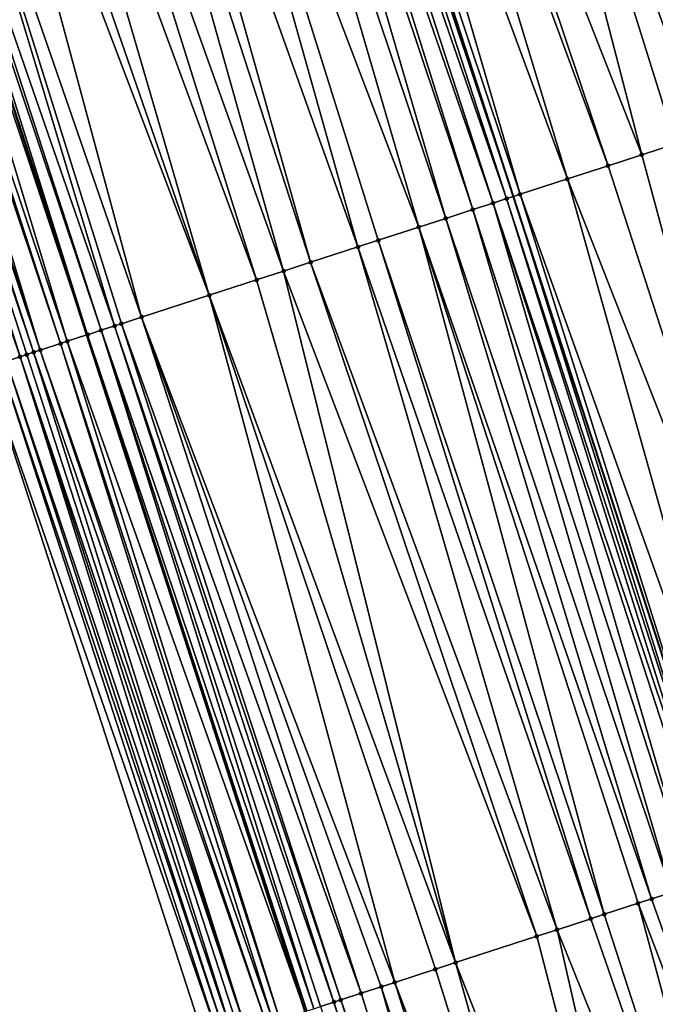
# Model space of a CAD drawing. Header units: feet. Extents: x 2004186 to 2014793, y 836912 to 864902.
# Tile 836 of 974: x 2004537 to 2004555, y 858960 to 858988. Entities that reach past the tile are written whole.
import ezdxf

# ---------------------------------------------------------------- set-up
doc = ezdxf.new("R2010")
doc.units = ezdxf.units.FT
doc.header["$LTSCALE"] = 100
doc.header["$MEASUREMENT"] = 0
for name, color, linetype, lineweight in [('EP_Travel Lane', 5, 'Continuous', 40), ('GPL_Skip Line', 2, 'Continuous', 40), ('Road Shots', 4, 'Continuous', 200), ('Road X-Section', 30, 'Continuous', 13)]:
    doc.layers.add(name, color=color, linetype=linetype, lineweight=lineweight)
doc.layers.add('I-77 SB_MM21-27-Surface-Border', color=7, linetype='Continuous')
doc.layers.add('I-77 SB_MM21-27-Surface-TIN', color=7, linetype='Continuous')

msp = doc.modelspace()

# ---------------------------------------------------------------- linework, layer by layer
at = {"layer": 'EP_Travel Lane'}
msp.add_polyline3d([(2004588.082730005, 858826.8995207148, 450.8157096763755), (2004581.923465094, 858845.9265977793, 450.6296128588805), (2004575.764155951, 858864.9538114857, 450.4568630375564), (2004569.604895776, 858883.9808739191, 450.2693464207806), (2004563.445736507, 858903.0076246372, 450.0513423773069), (2004557.286682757, 858922.0340493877, 449.8014890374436), (2004551.127561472, 858941.0606827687, 449.5720199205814), (2004544.982919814, 858960.0824427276, 449.3651905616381), (2004538.836223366, 858979.1132654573, 449.1490235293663), (2004532.689582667, 858998.1439155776, 448.9161874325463), (2004526.543028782, 859017.174296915, 448.6573998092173), (2004520.39633813, 859036.2051016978, 448.4395070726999), (2004514.249481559, 859055.2364201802, 448.2712313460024), (2004508.102644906, 859074.2676770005, 448.0969892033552), (2004501.955668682, 859093.2993659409, 447.9644883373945), (2004495.812314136, 859112.3724637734, 447.873149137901), (2004489.682644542, 859131.4098709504, 447.7881508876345), (2004483.553024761, 859150.4471234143, 447.679462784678), (2004477.423393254, 859169.4844122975, 447.57635318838), (2004471.297890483, 859188.5960050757, 447.4720550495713), (2004465.250982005, 859207.6599434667, 447.3995910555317), (2004459.20407793, 859226.7238679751, 447.3247592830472), (2004453.157249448, 859245.7875541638, 447.2093015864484), (2004447.138044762, 859265.0163735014, 447.1114540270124)], dxfattribs=at)
at = {"layer": 'GPL_Skip Line'}
msp.add_polyline3d([(2004600.144751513, 858830.8070277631, 451.0318982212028), (2004593.984853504, 858849.8338164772, 450.8384232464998), (2004587.824933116, 858868.8606743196, 450.651705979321), (2004581.665053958, 858887.8874048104, 450.4525393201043), (2004575.505346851, 858906.913603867, 450.2014217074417), (2004569.345699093, 858925.939619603, 449.9323833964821), (2004563.185962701, 858944.965909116, 449.6901084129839), (2004557.013036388, 858963.9881491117, 449.4678987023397), (2004550.839239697, 858983.0100203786, 449.2381246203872), (2004544.665458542, 859002.0318437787, 449.0037253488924), (2004538.491816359, 859021.0532389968, 448.7279527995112), (2004532.318022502, 859040.0751015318, 448.4973349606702), (2004526.144169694, 859059.0971456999, 448.2842675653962), (2004519.970243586, 859078.1194157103, 448.0930222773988), (2004513.796193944, 859097.1420663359, 447.9385541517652), (2004507.673925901, 859116.181789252, 447.8432484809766), (2004501.558497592, 859135.2231480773, 447.6719201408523), (2004495.443004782, 859154.2647077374, 447.5313333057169), (2004489.327486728, 859173.3063459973, 447.4027776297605), (2004483.245041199, 859192.3583882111, 447.2583316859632), (2004477.23562986, 859211.4338076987, 447.134447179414), (2004471.226203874, 859230.5092736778, 447.0184828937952), (2004465.216785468, 859249.5847155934, 446.8984191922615), (2004459.266163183, 859268.6782788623, 446.7735468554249)], dxfattribs=at)
at = {"layer": 'I-77 SB_MM21-27-Surface-Border', "color": 3, "linetype": 'ByBlock', "lineweight": -2}
msp.add_polyline3d([(2004587.587272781, 858826.7388912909, 450.795730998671), (2004581.807851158, 858845.8891214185, 450.6254984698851), (2004573.935653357, 858864.3609058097, 450.3745427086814), (2004567.204966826, 858883.2027608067, 450.1685439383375), (2004560.664649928, 858902.1059305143, 449.9344593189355), (2004554.504930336, 858921.1321681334, 449.6871242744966), (2004548.345137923, 858940.158630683, 449.4617647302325), (2004542.175701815, 858959.1701092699, 449.259049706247), (2004536.001870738, 858978.1920864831, 449.0395053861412), (2004530.018245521, 858997.275883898, 448.8275165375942), (2004524.415195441, 859016.4828182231, 448.5819936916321), (2004518.051143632, 859035.4430210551, 448.3593327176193), (2004511.496731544, 859054.3418794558, 448.1750943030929), (2004505.322676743, 859073.3645459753, 448.0221546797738), (2004498.958282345, 859092.3258043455, 447.9014847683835), (2004492.821177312, 859111.4114790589, 447.8267164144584), (2004486.705541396, 859130.4534843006, 447.7543356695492), (2004480.58991449, 859149.4954614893, 447.6776576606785), (2004474.664796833, 859168.5983181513, 447.5585882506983), (2004468.93780789, 859187.8524946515, 447.4715177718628), (2004462.928291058, 859206.9282489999, 447.4046807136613), (2004457.300320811, 859226.1240958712, 447.3211453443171), (2004452.626173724, 859245.6203115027, 447.2192829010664), (2004445.672324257, 859264.5737021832, 447.1361077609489)], dxfattribs=at)
at = {"layer": 'I-77 SB_MM21-27-Surface-TIN', "color": 128, "linetype": 'ByBlock', "lineweight": -2}
for points in [[(2004554.938219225, 859005.3650687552, 448.9221148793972), (2004554.367503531, 859005.1799104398, 448.9286634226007), (2004560.731575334, 858986.219646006, 449.1453705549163)], [(2004554.367503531, 859005.1799104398, 448.9286634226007), (2004553.606553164, 859004.9330206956, 448.9362362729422), (2004559.780383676, 858985.9110452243, 449.1559383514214)], [(2004554.367503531, 859005.1799104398, 448.9286634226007), (2004559.780383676, 858985.9110452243, 449.1559383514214), (2004560.731575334, 858986.219646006, 449.1453705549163)], [(2004553.606553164, 859004.9330206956, 448.9362362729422), (2004552.655379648, 859004.6243640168, 448.9414026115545), (2004559.209673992, 858985.7258683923, 449.1606979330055)], [(2004553.606553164, 859004.9330206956, 448.9362362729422), (2004559.209673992, 858985.7258683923, 449.1606979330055), (2004559.780383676, 858985.9110452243, 449.1559383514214)], [(2004552.655379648, 859004.6243640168, 448.9414026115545), (2004551.513953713, 859004.2540305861, 448.9528764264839), (2004558.258481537, 858985.4172700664, 449.1715029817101)], [(2004552.655379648, 859004.6243640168, 448.9414026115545), (2004558.258481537, 858985.4172700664, 449.1715029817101), (2004559.209673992, 858985.7258683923, 449.1606979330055)], [(2004551.513953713, 859004.2540305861, 448.9528764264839), (2004551.133487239, 859004.1305588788, 448.9540698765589), (2004557.497542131, 858985.1703465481, 449.1758126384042)], [(2004551.513953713, 859004.2540305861, 448.9528764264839), (2004557.497542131, 858985.1703465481, 449.1758126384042), (2004558.258481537, 858985.4172700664, 449.1715029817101)], [(2004550.562779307, 859003.9453766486, 448.9583076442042), (2004549.421363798, 859003.5750110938, 448.9666774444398), (2004556.165883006, 858984.738277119, 449.187869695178)], [(2004551.133487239, 859004.1305588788, 448.9540698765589), (2004550.562779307, 859003.9453766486, 448.9583076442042), (2004557.497542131, 858985.1703465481, 449.1758126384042)], [(2004550.562779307, 859003.9453766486, 448.9583076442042), (2004556.165883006, 858984.738277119, 449.187869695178), (2004557.497542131, 858985.1703465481, 449.1758126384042)], [(2004549.421363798, 859003.5750110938, 448.9666774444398), (2004547.138526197, 859002.8343002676, 448.9853769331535), (2004554.453749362, 858984.1827607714, 449.2035155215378)], [(2004549.421363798, 859003.5750110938, 448.9666774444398), (2004555.404935, 858984.4913801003, 449.1947398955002), (2004556.165883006, 858984.738277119, 449.187869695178)], [(2004549.421363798, 859003.5750110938, 448.9666774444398), (2004554.453749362, 858984.1827607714, 449.2035155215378), (2004555.404935, 858984.4913801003, 449.1947398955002)], [(2004547.138526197, 859002.8343002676, 448.9853769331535), (2004546.56781663, 859002.649123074, 448.9901013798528), (2004553.502568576, 858983.8741264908, 449.2108464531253)], [(2004547.138526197, 859002.8343002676, 448.9853769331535), (2004553.502568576, 858983.8741264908, 449.2108464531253), (2004554.453749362, 858984.1827607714, 449.2035155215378)], [(2004546.56781663, 859002.649123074, 448.9901013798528), (2004545.426398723, 859002.2787649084, 448.9991851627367), (2004552.361128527, 858983.5038365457, 449.2265225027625)], [(2004546.56781663, 859002.649123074, 448.9901013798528), (2004552.361128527, 858983.5038365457, 449.2265225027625), (2004553.502568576, 858983.8741264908, 449.2108464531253)], [(2004545.426398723, 859002.2787649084, 448.9991851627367), (2004544.665458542, 859002.0318437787, 449.0037253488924), (2004551.029465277, 858983.0717798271, 449.2398076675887)], [(2004545.426398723, 859002.2787649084, 448.9991851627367), (2004551.029465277, 858983.0717798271, 449.2398076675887), (2004552.361128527, 858983.5038365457, 449.2265225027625)], [(2004544.475234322, 859001.970080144, 449.001637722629), (2004550.839239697, 858983.0100203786, 449.2381246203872), (2004544.665458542, 859002.0318437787, 449.0037253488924)], [(2004551.029465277, 858983.0717798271, 449.2398076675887), (2004544.665458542, 859002.0318437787, 449.0037253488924), (2004550.839239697, 858983.0100203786, 449.2381246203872)], [(2004543.714325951, 859001.723061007, 448.9967078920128), (2004543.333859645, 859001.5995887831, 448.9978514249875), (2004549.697875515, 858982.639496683, 449.231214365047)], [(2004544.094800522, 859001.8465077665, 448.9931038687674), (2004543.714325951, 859001.723061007, 448.9967078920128), (2004550.26857249, 858982.8247126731, 449.23023846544)], [(2004543.714325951, 859001.723061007, 448.9967078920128), (2004549.697875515, 858982.639496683, 449.231214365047), (2004550.26857249, 858982.8247126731, 449.23023846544)], [(2004544.475234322, 859001.970080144, 449.001637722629), (2004544.094800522, 859001.8465077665, 448.9931038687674), (2004550.649014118, 858982.9482609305, 449.2364415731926)], [(2004544.094800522, 859001.8465077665, 448.9931038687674), (2004550.26857249, 858982.8247126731, 449.23023846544), (2004550.649014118, 858982.9482609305, 449.2364415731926)], [(2004544.475234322, 859001.970080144, 449.001637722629), (2004550.649014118, 858982.9482609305, 449.2364415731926), (2004550.839239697, 858983.0100203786, 449.2381246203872)], [(2004543.333859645, 859001.5995887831, 448.9978514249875), (2004542.572950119, 859001.3525732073, 448.9932657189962), (2004548.936964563, 858982.3924854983, 449.2270532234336)], [(2004543.333859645, 859001.5995887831, 448.9978514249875), (2004548.936964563, 858982.3924854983, 449.2270532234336), (2004549.697875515, 858982.639496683, 449.231214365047)], [(2004542.572950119, 859001.3525732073, 448.9932657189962), (2004541.051116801, 859000.8585860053, 448.9883409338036), (2004548.176041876, 858982.145510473, 449.2263860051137)], [(2004542.572950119, 859001.3525732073, 448.9932657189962), (2004548.176041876, 858982.145510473, 449.2263860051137), (2004548.936964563, 858982.3924854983, 449.2270532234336)], [(2004541.051116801, 859000.8585860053, 448.9883409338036), (2004539.719535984, 859000.4262753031, 448.9770843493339), (2004546.463990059, 858981.5897420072, 449.2176707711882)], [(2004541.051116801, 859000.8585860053, 448.9883409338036), (2004547.034670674, 858981.7750084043, 449.2215654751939), (2004548.176041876, 858982.145510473, 449.2263860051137)], [(2004541.051116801, 859000.8585860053, 448.9883409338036), (2004546.463990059, 858981.5897420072, 449.2176707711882), (2004547.034670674, 858981.7750084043, 449.2215654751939)], [(2004539.719535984, 859000.4262753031, 448.9770843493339), (2004538.958609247, 859000.179312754, 448.9776223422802), (2004545.132386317, 858981.1575019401, 449.2132398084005)], [(2004539.719535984, 859000.4262753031, 448.9770843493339), (2004545.132386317, 858981.1575019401, 449.2132398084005), (2004546.463990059, 858981.5897420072, 449.2176707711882)], [(2004538.958609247, 859000.179312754, 448.9776223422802), (2004537.627027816, 858999.7470039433, 448.9665485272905), (2004544.371481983, 858980.9104703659, 449.2071084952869)], [(2004538.958609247, 859000.179312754, 448.9776223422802), (2004544.371481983, 858980.9104703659, 449.2071084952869), (2004545.132386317, 858981.1575019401, 449.2132398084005)], [(2004537.627027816, 858999.7470039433, 448.9665485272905), (2004536.675901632, 858999.4382014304, 448.9576235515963), (2004543.610576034, 858980.663443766, 449.2014578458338)], [(2004537.627027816, 858999.7470039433, 448.9665485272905), (2004543.610576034, 858980.663443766, 449.2014578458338), (2004544.371481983, 858980.9104703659, 449.2071084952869)], [(2004536.675901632, 858999.4382014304, 448.9576235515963), (2004535.724763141, 858999.1294368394, 448.9523628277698), (2004542.278986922, 858980.2311586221, 449.1926713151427)], [(2004536.675901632, 858999.4382014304, 448.9576235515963), (2004542.278986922, 858980.2311586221, 449.1926713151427), (2004543.610576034, 858980.663443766, 449.2014578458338)], [(2004535.724763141, 858999.1294368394, 448.9523628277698), (2004535.154071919, 858998.9442031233, 448.9516257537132), (2004542.278986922, 858980.2311586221, 449.1926713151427)], [(2004535.154071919, 858998.9442031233, 448.9516257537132), (2004533.822474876, 858998.5119424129, 448.9451996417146), (2004540.376690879, 858979.6136881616, 449.1878245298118)], [(2004535.154071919, 858998.9442031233, 448.9516257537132), (2004540.376690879, 858979.6136881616, 449.1878245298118), (2004542.278986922, 858980.2311586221, 449.1926713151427)], [(2004533.822474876, 858998.5119424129, 448.9451996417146), (2004533.061596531, 858998.2648307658, 448.9313309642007), (2004539.615806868, 858979.3665939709, 449.1756428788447)], [(2004533.822474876, 858998.5119424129, 448.9451996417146), (2004539.806018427, 858979.4283966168, 449.1814999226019), (2004540.376690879, 858979.6136881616, 449.1878245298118)], [(2004533.822474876, 858998.5119424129, 448.9451996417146), (2004539.615806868, 858979.3665939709, 449.1756428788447), (2004539.806018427, 858979.4283966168, 449.1814999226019)], [(2004532.490984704, 858998.0793524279, 448.9069571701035), (2004538.836223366, 858979.1132654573, 449.1490235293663), (2004532.689582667, 858998.1439155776, 448.9161874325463)], [(2004532.871387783, 858998.2030194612, 448.9246372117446), (2004532.689582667, 858998.1439155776, 448.9161874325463), (2004538.854969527, 858979.1193559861, 449.1495670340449)], [(2004538.854969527, 858979.1193559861, 449.1495670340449), (2004532.689582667, 858998.1439155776, 448.9161874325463), (2004538.836223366, 858979.1132654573, 449.1490235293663)], [(2004533.061596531, 858998.2648307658, 448.9313309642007), (2004532.871387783, 858998.2030194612, 448.9246372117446), (2004539.235370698, 858979.2430288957, 449.1678147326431)], [(2004532.871387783, 858998.2030194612, 448.9246372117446), (2004538.854969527, 858979.1193559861, 449.1495670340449), (2004539.235370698, 858979.2430288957, 449.1678147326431)], [(2004533.061596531, 858998.2648307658, 448.9313309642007), (2004539.235370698, 858979.2430288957, 449.1678147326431), (2004539.615806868, 858979.3665939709, 449.1756428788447)], [(2004531.920355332, 858997.8939281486, 448.8878068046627), (2004531.730157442, 858997.8320833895, 448.8778804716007), (2004538.09412775, 858978.8721316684, 449.1248117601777)], [(2004532.490984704, 858998.0793524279, 448.9069571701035), (2004531.920355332, 858997.8939281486, 448.8878068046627), (2004538.284331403, 858978.9339586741, 449.1330226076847)], [(2004531.920355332, 858997.8939281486, 448.8878068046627), (2004538.09412775, 858978.8721316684, 449.1248117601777), (2004538.284331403, 858978.9339586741, 449.1330226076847)], [(2004532.490984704, 858998.0793524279, 448.9069571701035), (2004538.284331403, 858978.9339586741, 449.1330226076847), (2004538.836223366, 858979.1132654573, 449.1490235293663)], [(2004530.969345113, 858997.5847683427, 448.8443582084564), (2004530.398672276, 858997.3994779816, 448.8381477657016), (2004536.952971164, 858978.5009683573, 449.0560983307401)], [(2004531.159564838, 858997.6465458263, 448.8477840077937), (2004530.969345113, 858997.5847683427, 448.8443582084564), (2004537.333389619, 858978.6245880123, 449.0692002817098)], [(2004530.969345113, 858997.5847683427, 448.8443582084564), (2004537.143185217, 858978.562763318, 449.0612127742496), (2004537.333389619, 858978.6245880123, 449.0692002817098)], [(2004530.969345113, 858997.5847683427, 448.8443582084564), (2004536.952971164, 858978.5009683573, 449.0560983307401), (2004537.143185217, 858978.562763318, 449.0612127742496)], [(2004531.349772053, 858997.7083618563, 448.8549343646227), (2004531.159564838, 858997.6465458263, 448.8477840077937), (2004537.523581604, 858978.6864509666, 449.0808846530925)], [(2004531.159564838, 858997.6465458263, 448.8477840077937), (2004537.333389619, 858978.6245880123, 449.0692002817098), (2004537.523581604, 858978.6864509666, 449.0808846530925)], [(2004531.730157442, 858997.8320833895, 448.8778804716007), (2004531.349772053, 858997.7083618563, 448.8549343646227), (2004537.523581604, 858978.6864509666, 449.0808846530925)], [(2004531.730157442, 858997.8320833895, 448.8778804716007), (2004537.523581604, 858978.6864509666, 449.0808846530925), (2004538.09412775, 858978.8721316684, 449.1248117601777)], [(2004530.398672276, 858997.3994779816, 448.8381477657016), (2004536.572510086, 858978.3774800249, 449.0556855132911), (2004536.952971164, 858978.5009683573, 449.0560983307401)], [(2004555.404935, 858984.4913801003, 449.1947398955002), (2004554.453749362, 858984.1827607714, 449.2035155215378), (2004559.676387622, 858964.8521863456, 449.43396380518)], [(2004554.453749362, 858984.1827607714, 449.2035155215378), (2004553.502568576, 858983.8741264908, 449.2108464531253), (2004559.676387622, 858964.8521863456, 449.43396380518)], [(2004553.502568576, 858983.8741264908, 449.2108464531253), (2004552.361128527, 858983.5038365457, 449.2265225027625), (2004559.676387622, 858964.8521863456, 449.43396380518)], [(2004552.361128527, 858983.5038365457, 449.2265225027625), (2004551.029465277, 858983.0717798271, 449.2398076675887), (2004557.773985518, 858964.235042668, 449.460693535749)], [(2004552.361128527, 858983.5038365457, 449.2265225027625), (2004557.773985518, 858964.235042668, 449.460693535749), (2004559.676387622, 858964.8521863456, 449.43396380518)], [(2004550.649014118, 858982.9482609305, 449.2364415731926), (2004550.26857249, 858982.8247126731, 449.23023846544), (2004556.632580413, 858963.8646450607, 449.465967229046)], [(2004550.649014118, 858982.9482609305, 449.2364415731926), (2004556.822799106, 858963.9264257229, 449.4696999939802), (2004550.839239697, 858983.0100203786, 449.2381246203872)], [(2004550.649014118, 858982.9482609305, 449.2364415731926), (2004556.632580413, 858963.8646450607, 449.465967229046), (2004556.822799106, 858963.9264257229, 449.4696999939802)], [(2004551.029465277, 858983.0717798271, 449.2398076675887), (2004550.839239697, 858983.0100203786, 449.2381246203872), (2004557.013036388, 858963.9881491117, 449.4678987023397)], [(2004556.822799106, 858963.9264257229, 449.4696999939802), (2004557.013036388, 858963.9881491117, 449.4678987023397), (2004550.839239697, 858983.0100203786, 449.2381246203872)], [(2004551.029465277, 858983.0717798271, 449.2398076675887), (2004557.013036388, 858963.9881491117, 449.4678987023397), (2004557.773985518, 858964.235042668, 449.460693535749)], [(2004549.697875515, 858982.639496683, 449.231214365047), (2004548.936964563, 858982.3924854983, 449.2270532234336), (2004555.300973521, 858963.4324146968, 449.4624745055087)], [(2004550.26857249, 858982.8247126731, 449.23023846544), (2004549.697875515, 858982.639496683, 449.231214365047), (2004555.871662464, 858963.6176554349, 449.4638895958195)], [(2004549.697875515, 858982.639496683, 449.231214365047), (2004555.300973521, 858963.4324146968, 449.4624745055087), (2004555.871662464, 858963.6176554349, 449.4638895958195)], [(2004550.26857249, 858982.8247126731, 449.23023846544), (2004556.442372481, 858963.8028312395, 449.459030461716), (2004556.632580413, 858963.8646450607, 449.465967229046)], [(2004550.26857249, 858982.8247126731, 449.23023846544), (2004555.871662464, 858963.6176554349, 449.4638895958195), (2004556.442372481, 858963.8028312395, 449.459030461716)], [(2004548.936964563, 858982.3924854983, 449.2270532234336), (2004548.176041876, 858982.145510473, 449.2263860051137), (2004554.730301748, 858963.2471210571, 449.4559477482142)], [(2004548.936964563, 858982.3924854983, 449.2270532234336), (2004554.730301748, 858963.2471210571, 449.4559477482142), (2004555.300973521, 858963.4324146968, 449.4624745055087)], [(2004548.176041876, 858982.145510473, 449.2263860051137), (2004547.034670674, 858981.7750084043, 449.2215654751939), (2004553.398709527, 858962.8148454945, 449.4480876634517)], [(2004548.176041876, 858982.145510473, 449.2263860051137), (2004554.349844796, 858963.1236200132, 449.4543068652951), (2004554.730301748, 858963.2471210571, 449.4559477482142)], [(2004548.176041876, 858982.145510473, 449.2263860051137), (2004553.398709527, 858962.8148454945, 449.4480876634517), (2004554.349844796, 858963.1236200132, 449.4543068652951)], [(2004546.463990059, 858981.5897420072, 449.2176707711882), (2004545.132386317, 858981.1575019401, 449.2132398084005), (2004552.067113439, 858962.3825818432, 449.4413785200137)], [(2004547.034670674, 858981.7750084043, 449.2215654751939), (2004546.463990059, 858981.5897420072, 449.2176707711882), (2004553.018249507, 858962.6913539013, 449.4473599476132)], [(2004546.463990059, 858981.5897420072, 449.2176707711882), (2004552.067113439, 858962.3825818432, 449.4413785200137), (2004553.018249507, 858962.6913539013, 449.4473599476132)], [(2004547.034670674, 858981.7750084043, 449.2215654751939), (2004553.018249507, 858962.6913539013, 449.4473599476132), (2004553.398709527, 858962.8148454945, 449.4480876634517)], [(2004545.132386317, 858981.1575019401, 449.2132398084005), (2004544.371481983, 858980.9104703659, 449.2071084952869), (2004551.496429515, 858962.1973256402, 449.4384691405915)], [(2004545.132386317, 858981.1575019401, 449.2132398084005), (2004551.496429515, 858962.1973256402, 449.4384691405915), (2004552.067113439, 858962.3825818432, 449.4413785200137)], [(2004544.371481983, 858980.9104703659, 449.2071084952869), (2004543.610576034, 858980.663443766, 449.2014578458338), (2004549.21371614, 858961.4562320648, 449.4201872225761)], [(2004544.371481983, 858980.9104703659, 449.2071084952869), (2004549.21371614, 858961.4562320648, 449.4201872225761), (2004551.496429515, 858962.1973256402, 449.4384691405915)], [(2004543.610576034, 858980.663443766, 449.2014578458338), (2004542.278986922, 858980.2311586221, 449.1926713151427), (2004549.21371614, 858961.4562320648, 449.4201872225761)], [(2004542.278986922, 858980.2311586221, 449.1926713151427), (2004540.376690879, 858979.6136881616, 449.1878245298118), (2004547.50166799, 858960.9004523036, 449.4103814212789)], [(2004542.278986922, 858980.2311586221, 449.1926713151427), (2004548.643037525, 858961.2709595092, 449.4156977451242), (2004549.21371614, 858961.4562320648, 449.4201872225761)], [(2004542.278986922, 858980.2311586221, 449.1926713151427), (2004547.50166799, 858960.9004523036, 449.4103814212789), (2004548.643037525, 858961.2709595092, 449.4156977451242)], [(2004540.376690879, 858979.6136881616, 449.1878245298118), (2004539.806018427, 858979.4283966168, 449.1814999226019), (2004546.550520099, 858960.5917166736, 449.4079198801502)], [(2004540.376690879, 858979.6136881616, 449.1878245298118), (2004547.121206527, 858960.7769651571, 449.4100833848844), (2004547.50166799, 858960.9004523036, 449.4103814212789)], [(2004540.376690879, 858979.6136881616, 449.1878245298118), (2004546.550520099, 858960.5917166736, 449.4079198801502), (2004547.121206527, 858960.7769651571, 449.4100833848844)], [(2004539.615806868, 858979.3665939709, 449.1756428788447), (2004539.235370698, 858979.2430288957, 449.1678147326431), (2004545.789649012, 858960.344582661, 449.391890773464)], [(2004539.806018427, 858979.4283966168, 449.1814999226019), (2004539.615806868, 858979.3665939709, 449.1756428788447), (2004545.979859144, 858960.4063897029, 449.3981725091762)], [(2004539.615806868, 858979.3665939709, 449.1756428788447), (2004545.789649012, 858960.344582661, 449.391890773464), (2004545.979859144, 858960.4063897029, 449.3981725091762)], [(2004539.806018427, 858979.4283966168, 449.1814999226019), (2004545.979859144, 858960.4063897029, 449.3981725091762), (2004546.550520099, 858960.5917166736, 449.4079198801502)], [(2004538.284331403, 858978.9339586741, 449.1330226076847), (2004544.982919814, 858960.0824427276, 449.3651905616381), (2004538.836223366, 858979.1132654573, 449.1490235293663)], [(2004538.854969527, 858979.1193559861, 449.1495670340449), (2004538.836223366, 858979.1132654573, 449.1490235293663), (2004545.028808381, 858960.0973548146, 449.3667949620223)], [(2004545.028808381, 858960.0973548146, 449.3667949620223), (2004538.836223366, 858979.1132654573, 449.1490235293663), (2004544.982919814, 858960.0824427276, 449.3651905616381)], [(2004539.235370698, 858979.2430288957, 449.1678147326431), (2004538.854969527, 858979.1193559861, 449.1495670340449), (2004545.219002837, 858960.1592101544, 449.3777434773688)], [(2004538.854969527, 858979.1193559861, 449.1495670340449), (2004545.028808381, 858960.0973548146, 449.3667949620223), (2004545.219002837, 858960.1592101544, 449.3777434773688)], [(2004539.235370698, 858979.2430288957, 449.1678147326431), (2004545.409212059, 858960.2210199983, 449.3842959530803), (2004545.789649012, 858960.344582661, 449.391890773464)], [(2004539.235370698, 858979.2430288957, 449.1678147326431), (2004545.219002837, 858960.1592101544, 449.3777434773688), (2004545.409212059, 858960.2210199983, 449.3842959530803)], [(2004538.09412775, 858978.8721316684, 449.1248117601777), (2004537.523581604, 858978.6864509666, 449.0808846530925), (2004544.077776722, 858959.788261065, 449.3297299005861)], [(2004538.284331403, 858978.9339586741, 449.1330226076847), (2004538.09412775, 858978.8721316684, 449.1248117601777), (2004544.267972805, 858959.8501113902, 449.3401938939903)], [(2004538.09412775, 858978.8721316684, 449.1248117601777), (2004544.077776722, 858959.788261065, 449.3297299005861), (2004544.267972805, 858959.8501113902, 449.3401938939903)], [(2004538.284331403, 858978.9339586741, 449.1330226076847), (2004544.267972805, 858959.8501113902, 449.3401938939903), (2004544.982919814, 858960.0824427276, 449.3651905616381)], [(2004536.952971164, 858978.5009683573, 449.0560983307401), (2004536.572510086, 858978.3774800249, 449.0556855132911), (2004542.936581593, 858959.4172165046, 449.2724913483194)], [(2004537.143185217, 858978.562763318, 449.0612127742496), (2004536.952971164, 858978.5009683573, 449.0560983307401), (2004543.317009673, 858959.5408065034, 449.2827275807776)], [(2004536.952971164, 858978.5009683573, 449.0560983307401), (2004543.126803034, 858959.4789887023, 449.2754062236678), (2004543.317009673, 858959.5408065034, 449.2827275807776)], [(2004536.952971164, 858978.5009683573, 449.0560983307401), (2004542.936581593, 858959.4172165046, 449.2724913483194), (2004543.126803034, 858959.4789887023, 449.2754062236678)], [(2004537.333389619, 858978.6245880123, 449.0692002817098), (2004537.143185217, 858978.562763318, 449.0612127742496), (2004543.317009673, 858959.5408065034, 449.2827275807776)], [(2004537.523581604, 858978.6864509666, 449.0808846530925), (2004537.333389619, 858978.6245880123, 449.0692002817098), (2004543.887591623, 858959.7263768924, 449.3159953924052)], [(2004537.333389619, 858978.6245880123, 449.0692002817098), (2004543.317009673, 858959.5408065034, 449.2827275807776), (2004543.887591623, 858959.7263768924, 449.3159953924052)], [(2004537.523581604, 858978.6864509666, 449.0808846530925), (2004543.887591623, 858959.7263768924, 449.3159953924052), (2004544.077776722, 858959.788261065, 449.3297299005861)], [(2004536.382284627, 858978.3157202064, 449.0539666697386), (2004536.001870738, 858978.1920864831, 449.0395053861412), (2004542.556115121, 858959.2937447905, 449.2736844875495)], [(2004536.001870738, 858978.1920864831, 449.0395053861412), (2004542.175701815, 858959.1701092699, 449.259049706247), (2004542.556115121, 858959.2937447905, 449.2736844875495)], [(2004536.572510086, 858978.3774800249, 449.0556855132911), (2004536.382284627, 858978.3157202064, 449.0539666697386), (2004542.746344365, 858959.3554929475, 449.2742764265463)], [(2004536.382284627, 858978.3157202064, 449.0539666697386), (2004542.556115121, 858959.2937447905, 449.2736844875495), (2004542.746344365, 858959.3554929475, 449.2742764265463)], [(2004536.572510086, 858978.3774800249, 449.0556855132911), (2004542.746344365, 858959.3554929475, 449.2742764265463), (2004542.936581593, 858959.4172165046, 449.2724913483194)], [(2004554.730301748, 858963.2471210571, 449.4559477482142), (2004554.349844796, 858963.1236200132, 449.4543068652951), (2004561.473503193, 858944.4113981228, 449.6808664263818)], [(2004555.300973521, 858963.4324146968, 449.4624745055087), (2004554.730301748, 858963.2471210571, 449.4559477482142), (2004561.473503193, 858944.4113981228, 449.6808664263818)], [(2004554.349844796, 858963.1236200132, 449.4543068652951), (2004553.398709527, 858962.8148454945, 449.4480876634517), (2004559.570795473, 858943.7951973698, 449.6630285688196)], [(2004554.349844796, 858963.1236200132, 449.4543068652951), (2004559.570795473, 858943.7951973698, 449.6630285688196), (2004561.473503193, 858944.4113981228, 449.6808664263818)], [(2004553.018249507, 858962.6913539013, 449.4473599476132), (2004552.067113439, 858962.3825818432, 449.4413785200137), (2004559.570795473, 858943.7951973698, 449.6630285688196)], [(2004553.398709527, 858962.8148454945, 449.4480876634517), (2004553.018249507, 858962.6913539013, 449.4473599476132), (2004559.570795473, 858943.7951973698, 449.6630285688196)], [(2004551.496429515, 858962.1973256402, 449.4384691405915), (2004549.21371614, 858961.4562320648, 449.4201872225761), (2004556.526449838, 858942.8093171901, 449.6384984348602)], [(2004552.067113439, 858962.3825818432, 449.4413785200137), (2004551.496429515, 858962.1973256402, 449.4384691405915), (2004556.526449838, 858942.8093171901, 449.6384984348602)], [(2004552.067113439, 858962.3825818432, 449.4413785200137), (2004556.526449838, 858942.8093171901, 449.6384984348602), (2004559.570795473, 858943.7951973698, 449.6630285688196)], [(2004549.21371614, 858961.4562320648, 449.4201872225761), (2004548.643037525, 858961.2709595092, 449.4156977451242), (2004554.623734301, 858942.1931405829, 449.623020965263)], [(2004549.21371614, 858961.4562320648, 449.4201872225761), (2004554.623734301, 858942.1931405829, 449.623020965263), (2004556.526449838, 858942.8093171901, 449.6384984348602)], [(2004548.643037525, 858961.2709595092, 449.4156977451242), (2004547.50166799, 858960.9004523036, 449.4103814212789), (2004554.623734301, 858942.1931405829, 449.623020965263)], [(2004547.121206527, 858960.7769651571, 449.4100833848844), (2004546.550520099, 858960.5917166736, 449.4079198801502), (2004552.530716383, 858941.5154415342, 449.615304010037)], [(2004547.50166799, 858960.9004523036, 449.4103814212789), (2004547.121206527, 858960.7769651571, 449.4100833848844), (2004553.482098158, 858941.8234556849, 449.6157938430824)], [(2004547.121206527, 858960.7769651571, 449.4100833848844), (2004552.530716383, 858941.5154415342, 449.615304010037), (2004553.482098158, 858941.8234556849, 449.6157938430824)], [(2004547.50166799, 858960.9004523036, 449.4103814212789), (2004553.482098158, 858941.8234556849, 449.6157938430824), (2004554.623734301, 858942.1931405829, 449.623020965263)], [(2004546.550520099, 858960.5917166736, 449.4079198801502), (2004545.979859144, 858960.4063897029, 449.3981725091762), (2004552.530716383, 858941.5154415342, 449.615304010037)], [(2004545.789649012, 858960.344582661, 449.391890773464), (2004545.409212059, 858960.2210199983, 449.3842959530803), (2004551.769669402, 858941.2688497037, 449.5972661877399)], [(2004545.979859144, 858960.4063897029, 449.3981725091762), (2004545.789649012, 858960.344582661, 449.391890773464), (2004552.150180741, 858941.392183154, 449.6099543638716)], [(2004545.789649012, 858960.344582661, 449.391890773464), (2004551.769669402, 858941.2688497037, 449.5972661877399), (2004552.150180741, 858941.392183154, 449.6099543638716)], [(2004545.979859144, 858960.4063897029, 449.3981725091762), (2004552.150180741, 858941.392183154, 449.6099543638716), (2004552.530716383, 858941.5154415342, 449.615304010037)]]:
    msp.add_3dface(points, dxfattribs=at)
at = {"layer": 'Road Shots', "lineweight": 100}
for p in [(2004554.453749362, 858984.1827607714, 449.2035155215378), (2004553.502568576, 858983.8741264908, 449.2108464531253), (2004552.361128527, 858983.5038365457, 449.2265225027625), (2004550.649014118, 858982.9482609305, 449.2364415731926), (2004551.029465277, 858983.0717798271, 449.2398076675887), (2004549.697875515, 858982.639496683, 449.231214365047), (2004550.26857249, 858982.8247126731, 449.23023846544), (2004548.936964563, 858982.3924854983, 449.2270532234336), (2004548.176041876, 858982.145510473, 449.2263860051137), (2004546.463990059, 858981.5897420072, 449.2176707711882), (2004547.034670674, 858981.7750084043, 449.2215654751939), (2004545.132386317, 858981.1575019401, 449.2132398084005), (2004544.371481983, 858980.9104703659, 449.2071084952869), (2004543.610576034, 858980.663443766, 449.2014578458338), (2004542.278986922, 858980.2311586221, 449.1926713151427), (2004540.376690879, 858979.6136881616, 449.1878245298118), (2004539.615806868, 858979.3665939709, 449.1756428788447), (2004539.806018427, 858979.4283966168, 449.1814999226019), (2004538.854969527, 858979.1193559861, 449.1495670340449), (2004539.235370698, 858979.2430288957, 449.1678147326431), (2004538.09412775, 858978.8721316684, 449.1248117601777), (2004538.284331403, 858978.9339586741, 449.1330226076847), (2004536.952971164, 858978.5009683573, 449.0560983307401), (2004537.143185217, 858978.562763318, 449.0612127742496), (2004537.333389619, 858978.6245880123, 449.0692002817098), (2004537.523581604, 858978.6864509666, 449.0808846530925), (2004554.730301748, 858963.2471210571, 449.4559477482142), (2004554.349844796, 858963.1236200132, 449.4543068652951), (2004553.018249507, 858962.6913539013, 449.4473599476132), (2004553.398709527, 858962.8148454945, 449.4480876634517), (2004551.496429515, 858962.1973256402, 449.4384691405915), (2004552.067113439, 858962.3825818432, 449.4413785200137), (2004549.21371614, 858961.4562320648, 449.4201872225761), (2004548.643037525, 858961.2709595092, 449.4156977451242), (2004547.121206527, 858960.7769651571, 449.4100833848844), (2004547.50166799, 858960.9004523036, 449.4103814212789), (2004546.550520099, 858960.5917166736, 449.4079198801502), (2004545.789649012, 858960.344582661, 449.391890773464), (2004545.979859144, 858960.4063897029, 449.3981725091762)]:
    msp.add_point(p, dxfattribs=at)
at = {"layer": 'Road X-Section', "extrusion": (0.3086918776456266, -0.951099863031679, 0.01088003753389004), "elevation": -198185.1730482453, "flags": 128}
msp.add_lwpolyline([(2171802.055366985, 2605.455842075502), (2171802.455366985, 2605.470304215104), (2171802.655366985, 2605.472023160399), (2171803.055366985, 2605.472436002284), (2171803.255366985, 2605.477550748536), (2171803.455366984, 2605.485538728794), (2171803.655366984, 2605.497223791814), (2171804.255366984, 2605.541153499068), (2171804.455366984, 2605.549364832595), (2171805.055366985, 2605.565910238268), (2171805.455366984, 2605.584159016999), (2171805.855366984, 2605.591987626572), (2171806.055366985, 2605.597845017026), (2171806.655366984, 2605.604169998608), (2171808.655366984, 2605.609017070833), (2171810.055366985, 2605.617804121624), (2171810.855366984, 2605.623455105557), (2171811.655366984, 2605.629586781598), (2171813.055366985, 2605.634018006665), (2171813.655366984, 2605.637912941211), (2171814.855366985, 2605.642733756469), (2171815.655366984, 2605.643401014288), (2171816.455366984, 2605.647562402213), (2171817.055366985, 2605.646586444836), (2171817.455366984, 2605.65278991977), (2171817.855366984, 2605.656156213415), (2171819.255366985, 2605.642870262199), (2171820.455366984, 2605.627193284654), (2171821.455366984, 2605.619861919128), (2171822.455366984, 2605.611085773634), (2171823.255366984, 2605.604215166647), (2171824.655366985, 2605.592157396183), (2171825.455366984, 2605.587847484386), (2171826.455366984, 2605.5770417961), (2171827.055366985, 2605.572281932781), (2171828.055366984, 2605.561713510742), (2171828.455366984, 2605.55478242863), (2171828.855366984, 2605.542338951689), (2171829.055366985, 2605.534120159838), (2171829.655366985, 2605.500668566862), (2171830.055366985, 2605.472871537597), (2171830.255366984, 2605.453468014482), (2171830.455366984, 2605.436433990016), (2171831.255366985, 2605.384820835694), (2171831.455366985, 2605.375868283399), (2171831.655366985, 2605.369344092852), (2171832.255366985, 2605.3400939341)], dxfattribs=at)
at = {"layer": 'Road X-Section', "extrusion": (0.3086918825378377, -0.9510998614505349, 0.01088003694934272), "elevation": -198165.1618836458, "flags": 128}
msp.add_lwpolyline([(2171802.056386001, 2605.457548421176), (2171802.456386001, 2605.472184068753), (2171802.656386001, 2605.472776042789), (2171802.856386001, 2605.470990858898), (2171803.056386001, 2605.473905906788), (2171803.256386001, 2605.481227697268), (2171803.856386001, 2605.514497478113), (2171804.056386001, 2605.52823279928), (2171804.256386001, 2605.538697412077), (2171805.056386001, 2605.565300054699), (2171805.256386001, 2605.576249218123), (2171805.456386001, 2605.582802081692), (2171805.856386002, 2605.590397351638), (2171806.056386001, 2605.596679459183), (2171806.656386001, 2605.606427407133), (2171807.256386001, 2605.608591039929), (2171807.656386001, 2605.608889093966), (2171808.856386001, 2605.6142057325), (2171809.456386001, 2605.618695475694), (2171811.856386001, 2605.636978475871), (2171812.456386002, 2605.639888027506), (2171813.456386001, 2605.645869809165), (2171813.856386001, 2605.64659756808), (2171814.856386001, 2605.652817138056), (2171815.256386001, 2605.654458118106), (2171815.856386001, 2605.660985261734), (2171816.456386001, 2605.662400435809), (2171817.056386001, 2605.657541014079), (2171817.256386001, 2605.664478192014), (2171817.456386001, 2605.668211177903), (2171818.456386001, 2605.659204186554), (2171820.456386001, 2605.632472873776), (2171823.456386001, 2605.60165309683), (2171825.256386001, 2605.584590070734), (2171826.856386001, 2605.566721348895), (2171827.856386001, 2605.55387989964), (2171828.256386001, 2605.544962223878), (2171828.656386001, 2605.533197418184), (2171829.056386, 2605.51757266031), (2171829.256386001, 2605.505493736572), (2171829.456386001, 2605.498365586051), (2171829.856386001, 2605.467341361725), (2171830.056386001, 2605.450146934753), (2171830.256386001, 2605.427724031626), (2171830.456386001, 2605.411214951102), (2171831.056386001, 2605.370399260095), (2171831.256386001, 2605.358162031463), (2171831.456386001, 2605.349690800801), (2171831.656386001, 2605.347565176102), (2171832.056386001, 2605.322758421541), (2171832.256386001, 2605.312644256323)], dxfattribs=at)

doc.saveas('drawing.dxf')
